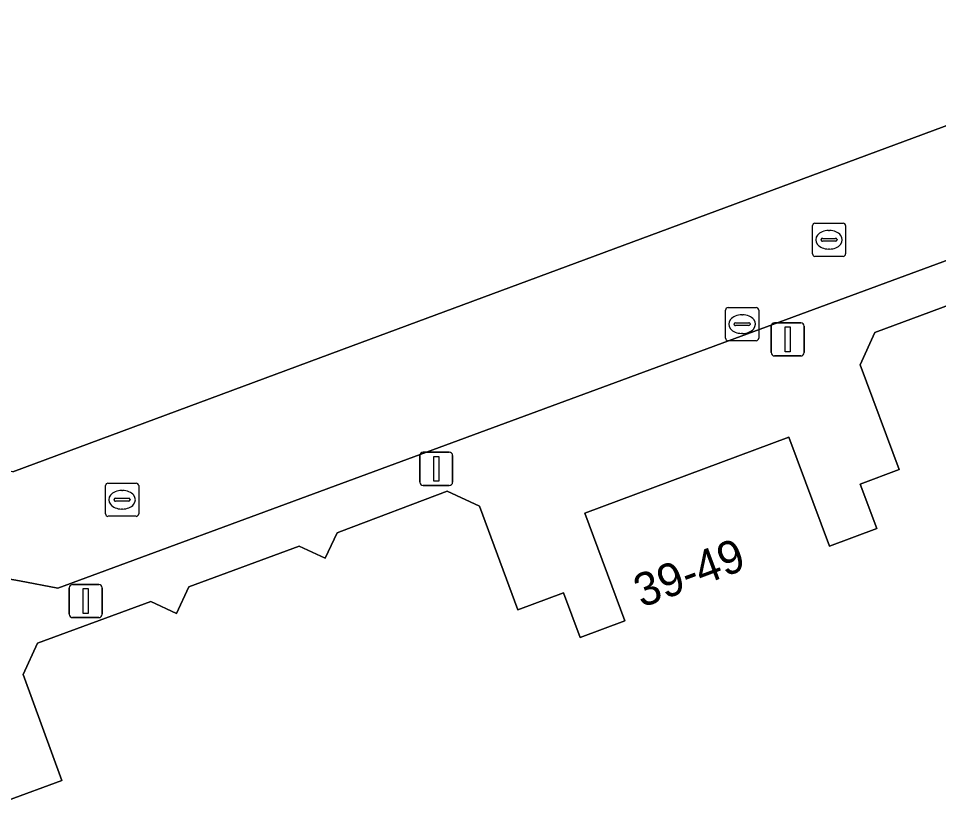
# Model space of a CAD drawing. Extents: x 160806 to 161707, y 383696 to 384148.
# Drawn here: x 160990.24 to 161018.03, y 383877.8 to 383902 of the extents above; entities that cross this region are included whole.
import ezdxf

# ---------------------------------------------------------------- set-up
doc = ezdxf.new("R2010")
doc.units = 0
for name, color, linetype in [('IMGEO_Brandkraan', 7, 'Continuous'), ('IMGEO_Kolk', 7, 'Continuous'), ('IMGEO_Lichtmast', 7, 'Continuous'), ('IMGEO_Pand', 7, 'Continuous'), ('IMGEO_Pand_nummerreeks', 7, 'Continuous'), ('IMGEO_Rijbaan_lokaal_open', 7, 'Continuous'), ('IMGEO_Terreindeel_gesloten', 7, 'Continuous'), ('IMGEO_Voetpad_open', 7, 'Continuous')]:
    doc.layers.add(name, color=color, linetype=linetype)

msp = doc.modelspace()

# ---------------------------------------------------------------- linework, layer by layer
at = {"layer": 'IMGEO_Brandkraan'}
for p, q in [((161011.595, 383892.353), (161011.595, 383893.205)), ((161011.67, 383893.279), (161012.522, 383893.279)), ((161012.083, 383893.059), (161012.108, 383893.059)), ((161012.596, 383893.205), (161012.596, 383892.353)), ((161011.854, 383892.773), (161011.854, 383892.785)), ((161011.897, 383892.822), (161012.295, 383892.822)), ((161012.338, 383892.785), (161012.338, 383892.773)), ((161012.292, 383892.736), (161011.894, 383892.736)), ((161012.106, 383892.499), (161012.081, 383892.499)), ((161012.522, 383892.279), (161011.67, 383892.279))]:
    msp.add_line(p, q, dxfattribs=at)
for points in [[(161011.595, 383892.353), (161011.595, 383893.205)], [(161011.67, 383893.279), (161012.522, 383893.279)], [(161012.596, 383893.205), (161012.596, 383892.353)], [(161012.522, 383892.279), (161011.67, 383892.279)]]:
    msp.add_lwpolyline(points, dxfattribs=at)
for centre, radius, start, end in [((161011.672, 383893.203), 0.0765, 91.552, 178.448), ((161011.672, 383893.203), 0.0765, 91.552, 178.448), ((161012.52, 383893.203), 0.0765, 1.552, 88.448), ((161012.52, 383893.203), 0.0765, 1.552, 88.448), ((161011.894, 383892.782), 0.0403, 85.8775, 175.7526), ((161011.891, 383892.772), 0.0366, 178.938, 274.7102), ((161012.295, 383892.779), 0.043, 264.8664, 352.4533), ((161012.299, 383892.784), 0.0386, 1.7309, 96.639), ((161011.672, 383892.355), 0.0765, 181.552, 268.448), ((161011.672, 383892.355), 0.0765, 181.552, 268.448), ((161012.52, 383892.355), 0.0765, 271.552, 358.448), ((161012.52, 383892.355), 0.0765, 271.552, 358.448)]:
    msp.add_arc(centre, radius, start, end, dxfattribs=at)
for centre, major_axis, ratio, start_param, end_param in [((161012.082, 383892.779), (-0.387, 0.002), 0.722429, 4.712389, 7.853982), ((161012.107, 383892.779), (-0.39, 0.002), 0.717154, 1.570796, 4.712389)]:
    msp.add_ellipse(centre, major_axis=major_axis, ratio=ratio, start_param=start_param, end_param=end_param, dxfattribs=at)
at = {"layer": 'IMGEO_Kolk'}
for p, q in [((161014.294, 383895.825), (161015.146, 383895.825)), ((161014.219, 383894.899), (161014.219, 383895.751)), ((161014.707, 383895.605), (161014.732, 383895.605)), ((161015.22, 383895.751), (161015.22, 383894.899)), ((161014.478, 383895.319), (161014.478, 383895.331)), ((161014.916, 383895.282), (161014.518, 383895.282)), ((161014.521, 383895.368), (161014.919, 383895.368)), ((161014.962, 383895.331), (161014.962, 383895.319)), ((161014.73, 383895.045), (161014.705, 383895.045)), ((161015.146, 383894.825), (161014.294, 383894.825)), ((160992.874, 383887.055), (160992.874, 383887.907)), ((160992.949, 383887.981), (160993.801, 383887.981)), ((160993.875, 383887.907), (160993.875, 383887.055)), ((160993.176, 383887.524), (160993.574, 383887.524)), ((160993.362, 383887.761), (160993.387, 383887.761)), ((160993.133, 383887.475), (160993.133, 383887.487)), ((160993.571, 383887.438), (160993.173, 383887.438)), ((160993.617, 383887.487), (160993.617, 383887.475)), ((160993.801, 383886.981), (160992.949, 383886.981)), ((160993.385, 383887.201), (160993.36, 383887.201))]:
    msp.add_line(p, q, dxfattribs=at)
for points in [[(161014.294, 383895.825), (161015.146, 383895.825)], [(161014.219, 383894.899), (161014.219, 383895.751)], [(161015.22, 383895.751), (161015.22, 383894.899)], [(161015.146, 383894.825), (161014.294, 383894.825)], [(160992.874, 383887.055), (160992.874, 383887.907)], [(160992.949, 383887.981), (160993.801, 383887.981)], [(160993.875, 383887.907), (160993.875, 383887.055)], [(160993.801, 383886.981), (160992.949, 383886.981)]]:
    msp.add_lwpolyline(points, dxfattribs=at)
for centre, radius, start, end in [((161014.296, 383895.749), 0.0765, 91.552, 178.448), ((161014.296, 383895.749), 0.0765, 91.552, 178.448), ((161015.144, 383895.749), 0.0765, 1.552, 88.448), ((161015.144, 383895.749), 0.0765, 1.552, 88.448), ((161014.518, 383895.328), 0.0403, 85.8775, 175.7526), ((161014.515, 383895.318), 0.0366, 178.938, 274.7102), ((161014.919, 383895.325), 0.043, 264.8664, 352.4533), ((161014.923, 383895.33), 0.0386, 1.7309, 96.639), ((161014.296, 383894.901), 0.0765, 181.552, 268.448), ((161014.296, 383894.901), 0.0765, 181.552, 268.448), ((161015.144, 383894.901), 0.0765, 271.552, 358.448), ((161015.144, 383894.901), 0.0765, 271.552, 358.448), ((160992.951, 383887.905), 0.0765, 91.552, 178.448), ((160992.951, 383887.905), 0.0765, 91.552, 178.448), ((160993.799, 383887.905), 0.0765, 1.552, 88.448), ((160993.799, 383887.905), 0.0765, 1.552, 88.448), ((160993.173, 383887.484), 0.0403, 85.8775, 175.7526), ((160993.578, 383887.486), 0.0386, 1.7309, 96.639), ((160993.17, 383887.474), 0.0366, 178.938, 274.7102), ((160993.574, 383887.481), 0.043, 264.8664, 352.4533), ((160992.951, 383887.057), 0.0765, 181.552, 268.448), ((160992.951, 383887.057), 0.0765, 181.552, 268.448), ((160993.799, 383887.057), 0.0765, 271.552, 358.448), ((160993.799, 383887.057), 0.0765, 271.552, 358.448)]:
    msp.add_arc(centre, radius, start, end, dxfattribs=at)
for centre, major_axis, ratio, start_param, end_param in [((161014.706, 383895.325), (-0.387, 0.002), 0.722429, 4.712389, 7.853982), ((161014.731, 383895.325), (-0.39, 0.002), 0.717154, 1.570796, 4.712389), ((160993.361, 383887.481), (-0.387, 0.002), 0.722429, 4.712389, 7.853982), ((160993.386, 383887.481), (-0.39, 0.002), 0.717154, 1.570796, 4.712389)]:
    msp.add_ellipse(centre, major_axis=major_axis, ratio=ratio, start_param=start_param, end_param=end_param, dxfattribs=at)
at = {"layer": 'IMGEO_Lichtmast'}
for p, q in [((161013.075, 383892.819), (161013.865, 383892.819)), ((161013.865, 383892.819), (161013.075, 383892.819)), ((161012.975, 383891.919), (161012.975, 383892.719)), ((161012.975, 383892.719), (161012.975, 383891.919)), ((161013.965, 383892.719), (161013.965, 383891.919)), ((161013.965, 383891.919), (161013.965, 383892.719)), ((161013.865, 383891.819), (161013.075, 383891.819)), ((161013.075, 383891.819), (161013.865, 383891.819)), ((161002.464, 383888.915), (161003.254, 383888.915)), ((161003.254, 383888.915), (161002.464, 383888.915)), ((161002.364, 383888.015), (161002.364, 383888.815)), ((161002.364, 383888.815), (161002.364, 383888.015)), ((161003.354, 383888.815), (161003.354, 383888.015)), ((161003.354, 383888.015), (161003.354, 383888.815)), ((161003.254, 383887.915), (161002.464, 383887.915)), ((161002.464, 383887.915), (161003.254, 383887.915)), ((160991.781, 383884.025), (160991.781, 383884.825)), ((160991.781, 383884.825), (160991.781, 383884.025)), ((160991.881, 383884.925), (160992.671, 383884.925)), ((160992.671, 383884.925), (160991.881, 383884.925)), ((160992.771, 383884.825), (160992.771, 383884.025)), ((160992.771, 383884.025), (160992.771, 383884.825)), ((160992.671, 383883.925), (160991.881, 383883.925)), ((160991.881, 383883.925), (160992.671, 383883.925))]:
    msp.add_line(p, q, dxfattribs=at)
for points in [[(161013.395, 383892.694), (161013.545, 383892.694), (161013.545, 383891.944), (161013.395, 383891.944), (161013.395, 383892.694)], [(161002.784, 383888.79), (161002.934, 383888.79), (161002.934, 383888.04), (161002.784, 383888.04), (161002.784, 383888.79)], [(160992.201, 383884.8), (160992.351, 383884.8), (160992.351, 383884.05), (160992.201, 383884.05), (160992.201, 383884.8)]]:
    msp.add_lwpolyline(points, dxfattribs=at)
for centre, start, end in [((161013.075, 383892.719), 90, 180), ((161013.075, 383892.719), 90, 180), ((161013.865, 383892.719), 0, 90), ((161013.865, 383892.719), 360, 90), ((161013.075, 383891.919), 180, 270), ((161013.075, 383891.919), 180, 270), ((161013.865, 383891.919), 270, 0), ((161013.865, 383891.919), 270, 0), ((161002.464, 383888.815), 90, 180), ((161002.464, 383888.815), 90, 180), ((161003.254, 383888.815), 0, 90), ((161003.254, 383888.815), 360, 90), ((161002.464, 383888.015), 180, 270), ((161002.464, 383888.015), 180, 270), ((161003.254, 383888.015), 270, 0), ((161003.254, 383888.015), 270, 0), ((160991.881, 383884.825), 90, 180), ((160991.881, 383884.825), 90, 180), ((160992.671, 383884.825), 0, 90), ((160992.671, 383884.825), 360, 90), ((160991.881, 383884.025), 180, 270), ((160991.881, 383884.025), 180, 270), ((160992.671, 383884.025), 270, 0), ((160992.671, 383884.025), 270, 0)]:
    msp.add_arc(centre, 0.1, start, end, dxfattribs=at)
at = {"layer": 'IMGEO_Pand'}
msp.add_lwpolyline([(161019.525, 383893.797), (161016.103, 383892.522), (161015.661, 383891.555), (161016.839, 383888.395), (161015.659, 383887.955), (161016.159, 383886.612), (161014.732, 383886.081), (161013.506, 383889.371), (161007.345, 383887.075), (161008.555, 383883.828), (161007.202, 383883.324), (161006.699, 383884.673), (161005.328, 383884.163), (161004.162, 383887.291), (161003.189, 383887.736), (161000, 383886.534), (160999.864, 383886.483), (160999.509, 383885.715), (160998.726, 383886.077), (160995.39, 383884.852), (160995.019, 383884.051), (160994.244, 383884.41), (160990.82, 383883.153), (160990.384, 383882.209), (160991.559, 383879.009), (160988.268, 383877.801)], dxfattribs=at)
at = {"layer": 'IMGEO_Rijbaan_lokaal_open'}
msp.add_lwpolyline([(160943.158, 383950.097), (160950.161, 383931.007), (160960.137, 383903.811), (160959.806, 383902.516), (160968.05, 383879.828), (160984.869, 383885.974), (160986.341, 383885.715), (160990.275, 383885.032), (160991.432, 383884.817), (161000, 383887.972), (161034.783, 383900.781), (161033.437, 383904.394), (161000, 383892.005), (160990.074, 383888.326), (160982.677, 383889.672), (160974.531, 383886.634), (160974.125, 383886.483), (160971.037, 383887.859), (160947.548, 383951.917), (160947.428, 383954.476), (160941.963, 383951.859)], close=True, dxfattribs=at)
at = {"layer": 'IMGEO_Terreindeel_gesloten'}
msp.add_lwpolyline([(160990.074, 383888.326), (161000, 383892.005), (161033.437, 383904.394), (161042.42, 383907.727), (161043.624, 383908.173), (161041.34, 383914.377), (161043.975, 383915.334), (161043.507, 383916.6), (161044.238, 383916.87), (161043.998, 383917.519), (161042.655, 383917.023), (161042.54, 383917.334), (161042.332, 383917.257), (161040.599, 383921.947), (161034.831, 383937.553)], dxfattribs=at)
at = {"layer": 'IMGEO_Voetpad_open'}
for points in [[(161034.783, 383900.781), (161000, 383887.972), (160991.432, 383884.817), (160990.275, 383885.032), (160986.341, 383885.715)], [(160988.268, 383877.801), (160991.559, 383879.009), (160990.384, 383882.209), (160990.82, 383883.153), (160994.244, 383884.41), (160995.019, 383884.051), (160995.39, 383884.852), (160998.726, 383886.077), (160999.509, 383885.715), (160999.864, 383886.483), (161000, 383886.534), (161003.189, 383887.736), (161004.162, 383887.291), (161005.328, 383884.163), (161006.699, 383884.673), (161007.202, 383883.324), (161008.555, 383883.828), (161007.345, 383887.075), (161013.506, 383889.371), (161014.732, 383886.081), (161016.159, 383886.612), (161015.659, 383887.955), (161016.839, 383888.395), (161015.661, 383891.555), (161016.103, 383892.522), (161019.525, 383893.797)]]:
    msp.add_lwpolyline(points, dxfattribs=at)

# ---------------------------------------------------------------- texts
at = {"layer": 'IMGEO_Pand_nummerreeks'}
msp.add_text('39-49', height=1, rotation=20.4374, dxfattribs=at).set_placement((161009.063, 383884.215))

doc.saveas('drawing.dxf')
